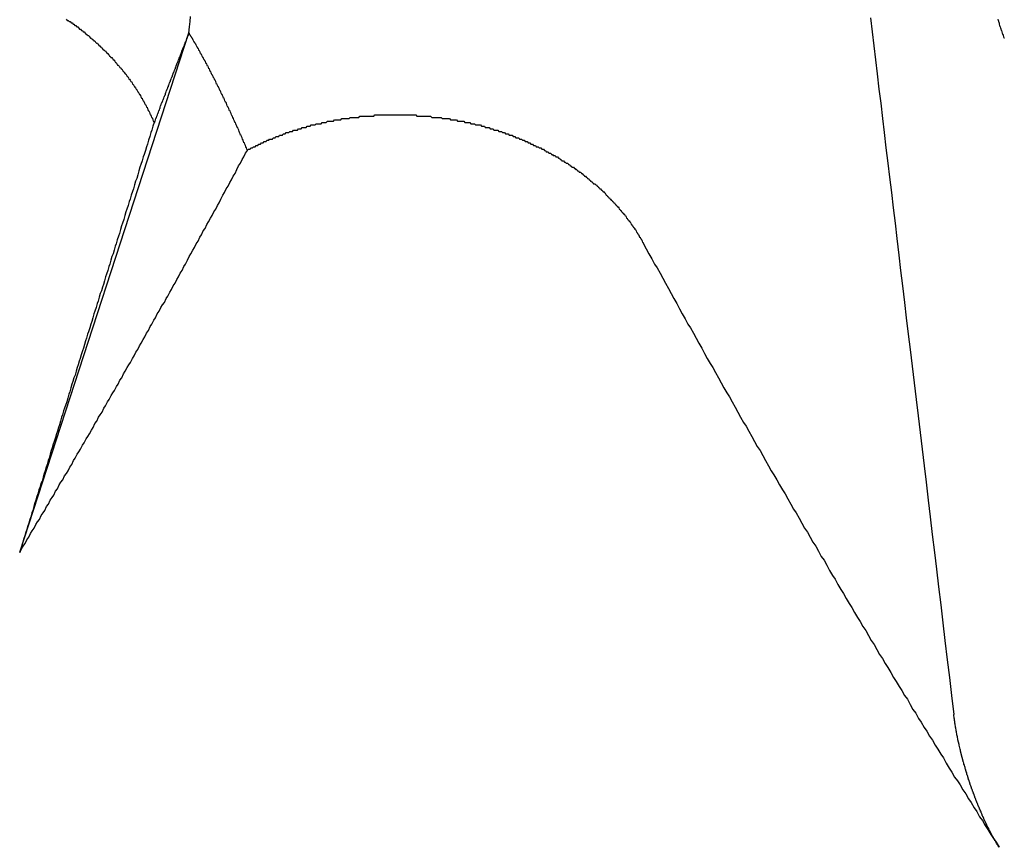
# Model space of a CAD drawing. Extents: x 1107 to 4046, y 937 to 3355.
# Tile 454 of 656: x 2183.041 to 2183.813, y 2650.705 to 2651.354. Entities that reach past the tile are written whole.
import ezdxf

# ---------------------------------------------------------------- set-up
doc = ezdxf.new("R2010")
doc.units = 0
doc.layers.add('KF_VIDA_L___C_REAR', color=7, linetype='CONTINUOUS')

# ---------------------------------------------------------------- blocks, each defined once
blk = doc.blocks.new('KF_VIDA_L___C_REAR')
at = {"layer": 'KF_VIDA_L___C_REAR'}
blk.add_line((-3.937918, 961.723397), (-3.805284, 962.130094), dxfattribs=at)
for points in [[(-3.80528, 962.13, 0), (-3.80485, 962.135, 0), (-3.80442, 962.139, 0), (-3.80399, 962.143, 0)], [(-3.27139, 962.142, 0), (-3.27006, 962.131, 0), (-3.26872, 962.12, 0), (-3.26738, 962.109, 0), (-3.26602, 962.098, 0), (-3.26466, 962.086, 0), (-3.26329, 962.075, 0), (-3.26191, 962.063, 0), (-3.26053, 962.052, 0), (-3.25913, 962.04, 0), (-3.25773, 962.028, 0), (-3.25631, 962.017, 0), (-3.25489, 962.005, 0), (-3.25346, 961.993, 0), (-3.25202, 961.981, 0), (-3.25057, 961.969, 0), (-3.24912, 961.956, 0), (-3.24765, 961.944, 0), (-3.24618, 961.932, 0), (-3.24469, 961.919, 0), (-3.2432, 961.907, 0), (-3.24169, 961.894, 0), (-3.24018, 961.882, 0), (-3.23866, 961.869, 0), (-3.23713, 961.856, 0), (-3.23558, 961.843, 0), (-3.23403, 961.83, 0), (-3.23247, 961.817, 0), (-3.2309, 961.804, 0), (-3.22931, 961.791, 0), (-3.22772, 961.778, 0), (-3.22612, 961.764, 0), (-3.2245, 961.751, 0), (-3.22288, 961.737, 0), (-3.22124, 961.723, 0), (-3.2196, 961.71, 0), (-3.21794, 961.696, 0), (-3.21627, 961.682, 0), (-3.21459, 961.668, 0), (-3.2129, 961.654, 0), (-3.2112, 961.639, 0), (-3.20948, 961.625, 0), (-3.20776, 961.611, 0), (-3.20602, 961.596, 0)], [(-3.16621, 962.126, 0), (-3.1665, 962.126, 0), (-3.16678, 962.127, 0), (-3.16706, 962.128, 0), (-3.16733, 962.129, 0), (-3.1676, 962.129, 0), (-3.16787, 962.13, 0), (-3.16813, 962.131, 0), (-3.16838, 962.132, 0), (-3.16864, 962.132, 0), (-3.16889, 962.133, 0), (-3.16913, 962.134, 0), (-3.16937, 962.135, 0), (-3.16961, 962.135, 0), (-3.16984, 962.136, 0), (-3.17007, 962.137, 0), (-3.1703, 962.138, 0), (-3.17052, 962.138, 0), (-3.17073, 962.139, 0), (-3.17094, 962.14, 0), (-3.17115, 962.141, 0)], [(-3.90149, 962.141, 0), (-3.90072, 962.14, 0), (-3.89995, 962.14, 0), (-3.89918, 962.139, 0), (-3.89842, 962.139, 0), (-3.89766, 962.138, 0), (-3.89691, 962.138, 0), (-3.89615, 962.137, 0), (-3.8954, 962.137, 0), (-3.89466, 962.136, 0), (-3.89391, 962.136, 0), (-3.89317, 962.135, 0), (-3.89244, 962.135, 0), (-3.8917, 962.134, 0), (-3.89097, 962.133, 0), (-3.89025, 962.133, 0), (-3.88952, 962.132, 0), (-3.8888, 962.132, 0), (-3.88808, 962.131, 0), (-3.88737, 962.131, 0), (-3.88666, 962.13, 0), (-3.88595, 962.129, 0), (-3.88525, 962.129, 0), (-3.88455, 962.128, 0), (-3.88385, 962.128, 0), (-3.88316, 962.127, 0), (-3.88247, 962.126, 0), (-3.88178, 962.126, 0), (-3.8811, 962.125, 0), (-3.88042, 962.125, 0), (-3.87974, 962.124, 0), (-3.87907, 962.124, 0), (-3.8784, 962.123, 0), (-3.87774, 962.122, 0), (-3.87707, 962.122, 0), (-3.87642, 962.121, 0), (-3.87576, 962.12, 0), (-3.87511, 962.12, 0), (-3.87446, 962.119, 0), (-3.87382, 962.119, 0), (-3.87318, 962.118, 0), (-3.87254, 962.117, 0), (-3.87191, 962.117, 0), (-3.87128, 962.116, 0), (-3.87066, 962.116, 0), (-3.87004, 962.115, 0), (-3.86942, 962.114, 0), (-3.86881, 962.114, 0), (-3.8682, 962.113, 0), (-3.86759, 962.112, 0), (-3.86699, 962.112, 0), (-3.8664, 962.111, 0), (-3.8658, 962.111, 0), (-3.86521, 962.11, 0), (-3.86463, 962.109, 0), (-3.86405, 962.109, 0), (-3.86347, 962.108, 0), (-3.86289, 962.107, 0), (-3.86232, 962.107, 0), (-3.86176, 962.106, 0), (-3.8612, 962.105, 0), (-3.86064, 962.105, 0), (-3.86009, 962.104, 0), (-3.85954, 962.103, 0), (-3.85899, 962.103, 0), (-3.85845, 962.102, 0), (-3.85792, 962.102, 0), (-3.85738, 962.101, 0), (-3.85686, 962.1, 0), (-3.85633, 962.1, 0), (-3.85581, 962.099, 0), (-3.8553, 962.098, 0), (-3.85479, 962.098, 0), (-3.85428, 962.097, 0), (-3.85378, 962.096, 0), (-3.85328, 962.096, 0), (-3.85279, 962.095, 0), (-3.8523, 962.094, 0), (-3.85181, 962.094, 0), (-3.85133, 962.093, 0), (-3.85086, 962.092, 0), (-3.85039, 962.092, 0), (-3.84992, 962.091, 0), (-3.84946, 962.09, 0), (-3.84899, 962.09, 0), (-3.84854, 962.089, 0), (-3.84808, 962.088, 0), (-3.84763, 962.088, 0), (-3.84718, 962.087, 0), (-3.84674, 962.086, 0), (-3.84629, 962.086, 0), (-3.84585, 962.085, 0), (-3.84542, 962.084, 0), (-3.84499, 962.084, 0), (-3.84456, 962.083, 0), (-3.84413, 962.082, 0), (-3.8437, 962.082, 0), (-3.84328, 962.081, 0), (-3.84287, 962.08, 0), (-3.84245, 962.079, 0), (-3.84204, 962.079, 0), (-3.84164, 962.078, 0), (-3.84123, 962.077, 0), (-3.84083, 962.077, 0), (-3.84044, 962.076, 0), (-3.84004, 962.075, 0), (-3.83965, 962.074, 0), (-3.83927, 962.074, 0), (-3.83888, 962.073, 0), (-3.8385, 962.072, 0), (-3.83813, 962.072, 0), (-3.83776, 962.071, 0), (-3.83739, 962.07, 0), (-3.83702, 962.069, 0), (-3.83666, 962.069, 0), (-3.83631, 962.068, 0), (-3.83595, 962.067, 0), (-3.8356, 962.066, 0), (-3.83526, 962.066, 0), (-3.83492, 962.065, 0), (-3.83458, 962.064, 0), (-3.83424, 962.064, 0), (-3.83391, 962.063, 0), (-3.83359, 962.062, 0), (-3.83327, 962.061, 0), (-3.83295, 962.061, 0), (-3.83264, 962.06, 0)], [(-3.80528, 962.13, 0), (-3.80544, 962.13, 0), (-3.8056, 962.129, 0), (-3.80576, 962.129, 0), (-3.80593, 962.128, 0), (-3.80609, 962.128, 0), (-3.80625, 962.128, 0), (-3.80642, 962.127, 0), (-3.80658, 962.127, 0), (-3.80675, 962.126, 0), (-3.80692, 962.126, 0), (-3.80709, 962.126, 0), (-3.80725, 962.125, 0), (-3.80742, 962.125, 0), (-3.8076, 962.124, 0), (-3.80777, 962.124, 0), (-3.80794, 962.123, 0), (-3.80811, 962.123, 0), (-3.80829, 962.123, 0), (-3.80846, 962.122, 0), (-3.80864, 962.122, 0), (-3.80882, 962.121, 0), (-3.809, 962.121, 0), (-3.80917, 962.12, 0), (-3.80935, 962.12, 0), (-3.80953, 962.119, 0), (-3.80972, 962.119, 0), (-3.8099, 962.118, 0), (-3.81008, 962.118, 0), (-3.81027, 962.118, 0), (-3.81045, 962.117, 0), (-3.81064, 962.117, 0), (-3.81082, 962.116, 0), (-3.81101, 962.116, 0), (-3.8112, 962.115, 0), (-3.81139, 962.115, 0), (-3.81158, 962.114, 0), (-3.81177, 962.114, 0), (-3.81196, 962.113, 0), (-3.81216, 962.113, 0), (-3.81235, 962.112, 0), (-3.81255, 962.112, 0), (-3.81274, 962.111, 0), (-3.81294, 962.111, 0), (-3.81313, 962.11, 0), (-3.81333, 962.11, 0), (-3.81353, 962.109, 0), (-3.81373, 962.109, 0), (-3.81393, 962.108, 0), (-3.81413, 962.108, 0), (-3.81434, 962.107, 0), (-3.81454, 962.107, 0), (-3.81474, 962.106, 0), (-3.81495, 962.106, 0), (-3.81515, 962.105, 0), (-3.81536, 962.105, 0), (-3.81557, 962.104, 0), (-3.81578, 962.103, 0), (-3.81599, 962.103, 0), (-3.8162, 962.102, 0), (-3.81641, 962.102, 0), (-3.81662, 962.101, 0), (-3.81683, 962.101, 0), (-3.81704, 962.1, 0), (-3.81726, 962.1, 0), (-3.81747, 962.099, 0), (-3.81769, 962.099, 0), (-3.81791, 962.098, 0), (-3.81812, 962.097, 0), (-3.81834, 962.097, 0), (-3.81856, 962.096, 0), (-3.81878, 962.096, 0), (-3.819, 962.095, 0), (-3.81922, 962.095, 0), (-3.81945, 962.094, 0), (-3.81967, 962.093, 0), (-3.81989, 962.093, 0), (-3.82012, 962.092, 0), (-3.82034, 962.092, 0), (-3.82057, 962.091, 0), (-3.8208, 962.091, 0), (-3.82103, 962.09, 0), (-3.82125, 962.089, 0), (-3.82148, 962.089, 0), (-3.82171, 962.088, 0), (-3.82195, 962.088, 0), (-3.82218, 962.087, 0), (-3.82241, 962.086, 0), (-3.82264, 962.086, 0), (-3.82288, 962.085, 0), (-3.82311, 962.085, 0), (-3.82335, 962.084, 0), (-3.82359, 962.083, 0), (-3.82383, 962.083, 0), (-3.82406, 962.082, 0), (-3.8243, 962.081, 0), (-3.82454, 962.081, 0), (-3.82478, 962.08, 0), (-3.82503, 962.08, 0), (-3.82527, 962.079, 0), (-3.82551, 962.078, 0), (-3.82576, 962.078, 0), (-3.826, 962.077, 0), (-3.82625, 962.076, 0), (-3.82649, 962.076, 0), (-3.82674, 962.075, 0), (-3.82699, 962.075, 0), (-3.82724, 962.074, 0), (-3.82749, 962.073, 0), (-3.82774, 962.073, 0), (-3.82799, 962.072, 0), (-3.82824, 962.071, 0), (-3.82849, 962.071, 0), (-3.82875, 962.07, 0), (-3.829, 962.069, 0), (-3.82925, 962.069, 0), (-3.82951, 962.068, 0), (-3.82977, 962.067, 0), (-3.83002, 962.067, 0), (-3.83028, 962.066, 0), (-3.83054, 962.065, 0), (-3.8308, 962.065, 0), (-3.83106, 962.064, 0), (-3.83132, 962.063, 0), (-3.83158, 962.063, 0), (-3.83184, 962.062, 0), (-3.83211, 962.061, 0), (-3.83237, 962.06, 0), (-3.83264, 962.06, 0)], [(-3.75951, 962.038, 0), (-3.75989, 962.039, 0), (-3.76027, 962.04, 0), (-3.76065, 962.041, 0), (-3.76103, 962.042, 0), (-3.76141, 962.043, 0), (-3.76179, 962.044, 0), (-3.76217, 962.044, 0), (-3.76255, 962.045, 0), (-3.76293, 962.046, 0), (-3.7633, 962.047, 0), (-3.76368, 962.048, 0), (-3.76406, 962.049, 0), (-3.76444, 962.05, 0), (-3.76481, 962.05, 0), (-3.76519, 962.051, 0), (-3.76557, 962.052, 0), (-3.76594, 962.053, 0), (-3.76632, 962.054, 0), (-3.76669, 962.055, 0), (-3.76707, 962.056, 0), (-3.76744, 962.056, 0), (-3.76782, 962.057, 0), (-3.76819, 962.058, 0), (-3.76857, 962.059, 0), (-3.76894, 962.06, 0), (-3.76931, 962.06, 0), (-3.76969, 962.061, 0), (-3.77006, 962.062, 0), (-3.77043, 962.063, 0), (-3.7708, 962.064, 0), (-3.77117, 962.065, 0), (-3.77154, 962.065, 0), (-3.77192, 962.066, 0), (-3.77229, 962.067, 0), (-3.77266, 962.068, 0), (-3.77303, 962.069, 0), (-3.7734, 962.069, 0), (-3.77377, 962.07, 0), (-3.77413, 962.071, 0), (-3.7745, 962.072, 0), (-3.77487, 962.072, 0), (-3.77524, 962.073, 0), (-3.77561, 962.074, 0), (-3.77597, 962.075, 0), (-3.77634, 962.076, 0), (-3.77671, 962.076, 0), (-3.77707, 962.077, 0), (-3.77744, 962.078, 0), (-3.7778, 962.079, 0), (-3.77817, 962.079, 0), (-3.77853, 962.08, 0), (-3.7789, 962.081, 0), (-3.77926, 962.082, 0), (-3.77962, 962.082, 0), (-3.77998, 962.083, 0), (-3.78035, 962.084, 0), (-3.78071, 962.085, 0), (-3.78107, 962.085, 0), (-3.78143, 962.086, 0), (-3.78179, 962.087, 0), (-3.78215, 962.088, 0), (-3.78251, 962.088, 0), (-3.78287, 962.089, 0), (-3.78323, 962.09, 0), (-3.78359, 962.09, 0), (-3.78395, 962.091, 0), (-3.78431, 962.092, 0), (-3.78467, 962.093, 0), (-3.78502, 962.093, 0), (-3.78538, 962.094, 0), (-3.78574, 962.095, 0), (-3.78609, 962.095, 0), (-3.78645, 962.096, 0), (-3.7868, 962.097, 0), (-3.78716, 962.097, 0), (-3.78751, 962.098, 0), (-3.78787, 962.099, 0), (-3.78822, 962.1, 0), (-3.78857, 962.1, 0), (-3.78892, 962.101, 0), (-3.78928, 962.102, 0), (-3.78963, 962.102, 0), (-3.78998, 962.103, 0), (-3.79033, 962.104, 0), (-3.79068, 962.104, 0), (-3.79103, 962.105, 0), (-3.79138, 962.106, 0), (-3.79173, 962.106, 0), (-3.79208, 962.107, 0), (-3.79242, 962.108, 0), (-3.79277, 962.108, 0), (-3.79312, 962.109, 0), (-3.79347, 962.109, 0), (-3.79381, 962.11, 0), (-3.79416, 962.111, 0), (-3.7945, 962.111, 0), (-3.79485, 962.112, 0), (-3.79519, 962.113, 0), (-3.79554, 962.113, 0), (-3.79588, 962.114, 0), (-3.79622, 962.114, 0), (-3.79656, 962.115, 0), (-3.79691, 962.116, 0), (-3.79725, 962.116, 0), (-3.79759, 962.117, 0), (-3.79793, 962.118, 0), (-3.79827, 962.118, 0), (-3.79861, 962.119, 0), (-3.79895, 962.119, 0), (-3.79928, 962.12, 0), (-3.79962, 962.121, 0), (-3.79996, 962.121, 0), (-3.8003, 962.122, 0), (-3.80063, 962.122, 0), (-3.80097, 962.123, 0), (-3.8013, 962.123, 0), (-3.80164, 962.124, 0), (-3.80197, 962.125, 0), (-3.8023, 962.125, 0), (-3.80264, 962.126, 0), (-3.80297, 962.126, 0), (-3.8033, 962.127, 0), (-3.80363, 962.127, 0), (-3.80397, 962.128, 0), (-3.8043, 962.128, 0), (-3.80463, 962.129, 0), (-3.80495, 962.13, 0), (-3.80528, 962.13, 0)], [(-3.75951, 962.038, 0), (-3.75883, 962.039, 0), (-3.75814, 962.039, 0), (-3.75746, 962.039, 0), (-3.75677, 962.04, 0), (-3.75608, 962.04, 0), (-3.75539, 962.04, 0), (-3.7547, 962.041, 0), (-3.754, 962.041, 0), (-3.75331, 962.041, 0), (-3.75262, 962.042, 0), (-3.75192, 962.042, 0), (-3.75122, 962.042, 0), (-3.75053, 962.043, 0), (-3.74983, 962.043, 0), (-3.74913, 962.043, 0), (-3.74843, 962.044, 0), (-3.74772, 962.044, 0), (-3.74702, 962.044, 0), (-3.74632, 962.045, 0), (-3.74561, 962.045, 0), (-3.74491, 962.045, 0), (-3.7442, 962.046, 0), (-3.7435, 962.046, 0), (-3.74279, 962.046, 0), (-3.74208, 962.047, 0), (-3.74137, 962.047, 0), (-3.74066, 962.047, 0), (-3.73995, 962.047, 0), (-3.73924, 962.048, 0), (-3.73853, 962.048, 0), (-3.73782, 962.048, 0), (-3.73711, 962.049, 0), (-3.7364, 962.049, 0), (-3.73568, 962.049, 0), (-3.73497, 962.049, 0), (-3.73425, 962.05, 0), (-3.73354, 962.05, 0), (-3.73282, 962.05, 0), (-3.7321, 962.05, 0), (-3.73138, 962.051, 0), (-3.73066, 962.051, 0), (-3.72993, 962.051, 0), (-3.72921, 962.052, 0), (-3.72847, 962.052, 0), (-3.72774, 962.052, 0), (-3.72701, 962.052, 0), (-3.72627, 962.053, 0), (-3.72553, 962.053, 0), (-3.72479, 962.053, 0), (-3.72405, 962.053, 0), (-3.7233, 962.054, 0), (-3.72255, 962.054, 0), (-3.7218, 962.054, 0), (-3.72105, 962.054, 0), (-3.7203, 962.054, 0), (-3.71954, 962.055, 0), (-3.71878, 962.055, 0), (-3.71802, 962.055, 0), (-3.71726, 962.055, 0), (-3.7165, 962.056, 0), (-3.71573, 962.056, 0), (-3.71497, 962.056, 0), (-3.7142, 962.056, 0), (-3.71342, 962.056, 0), (-3.71265, 962.057, 0), (-3.71188, 962.057, 0), (-3.7111, 962.057, 0), (-3.71032, 962.057, 0), (-3.70954, 962.058, 0), (-3.70876, 962.058, 0), (-3.70798, 962.058, 0), (-3.70719, 962.058, 0), (-3.70641, 962.058, 0), (-3.70562, 962.059, 0), (-3.70483, 962.059, 0), (-3.70404, 962.059, 0), (-3.70325, 962.059, 0), (-3.70245, 962.059, 0), (-3.70166, 962.059, 0), (-3.70086, 962.06, 0), (-3.70006, 962.06, 0), (-3.69926, 962.06, 0), (-3.69846, 962.06, 0), (-3.69766, 962.06, 0), (-3.69686, 962.061, 0), (-3.69605, 962.061, 0), (-3.69524, 962.061, 0), (-3.69444, 962.061, 0), (-3.69363, 962.061, 0), (-3.69282, 962.061, 0), (-3.69201, 962.061, 0), (-3.69119, 962.062, 0), (-3.69038, 962.062, 0), (-3.68956, 962.062, 0), (-3.68875, 962.062, 0), (-3.68793, 962.062, 0), (-3.68711, 962.062, 0), (-3.68629, 962.062, 0), (-3.68547, 962.063, 0), (-3.68465, 962.063, 0), (-3.68383, 962.063, 0), (-3.683, 962.063, 0), (-3.68218, 962.063, 0), (-3.68135, 962.063, 0), (-3.68053, 962.063, 0), (-3.6797, 962.063, 0), (-3.67887, 962.064, 0), (-3.67804, 962.064, 0), (-3.67721, 962.064, 0), (-3.67638, 962.064, 0), (-3.67555, 962.064, 0), (-3.67472, 962.064, 0), (-3.67389, 962.064, 0), (-3.67305, 962.064, 0), (-3.67222, 962.064, 0), (-3.67139, 962.065, 0), (-3.67055, 962.065, 0), (-3.66971, 962.065, 0), (-3.66888, 962.065, 0), (-3.66804, 962.065, 0), (-3.6672, 962.065, 0), (-3.66636, 962.065, 0), (-3.66552, 962.065, 0), (-3.66469, 962.065, 0), (-3.66385, 962.065, 0), (-3.66301, 962.065, 0), (-3.66216, 962.065, 0), (-3.66132, 962.065, 0), (-3.66048, 962.065, 0), (-3.65964, 962.066, 0), (-3.6588, 962.066, 0), (-3.65795, 962.066, 0), (-3.65711, 962.066, 0), (-3.65627, 962.066, 0), (-3.65543, 962.066, 0), (-3.65458, 962.066, 0), (-3.65374, 962.066, 0), (-3.65289, 962.066, 0), (-3.65205, 962.066, 0), (-3.65121, 962.066, 0), (-3.65036, 962.066, 0), (-3.64952, 962.066, 0), (-3.64867, 962.066, 0), (-3.64783, 962.066, 0), (-3.64698, 962.066, 0), (-3.64614, 962.066, 0), (-3.64529, 962.066, 0), (-3.64445, 962.066, 0), (-3.64361, 962.066, 0), (-3.64276, 962.066, 0), (-3.64192, 962.066, 0), (-3.64107, 962.066, 0), (-3.64023, 962.066, 0), (-3.63938, 962.066, 0), (-3.63854, 962.066, 0), (-3.6377, 962.066, 0), (-3.63686, 962.066, 0), (-3.63601, 962.066, 0), (-3.63517, 962.066, 0), (-3.63433, 962.066, 0), (-3.63349, 962.066, 0), (-3.63264, 962.066, 0), (-3.6318, 962.066, 0), (-3.63096, 962.066, 0), (-3.63012, 962.066, 0), (-3.62928, 962.066, 0), (-3.62844, 962.066, 0), (-3.62761, 962.066, 0), (-3.62677, 962.065, 0), (-3.62593, 962.065, 0), (-3.62509, 962.065, 0), (-3.62426, 962.065, 0), (-3.62342, 962.065, 0), (-3.62259, 962.065, 0), (-3.62175, 962.065, 0), (-3.62092, 962.065, 0), (-3.62009, 962.065, 0), (-3.61925, 962.065, 0), (-3.61842, 962.065, 0), (-3.61759, 962.065, 0), (-3.61676, 962.065, 0), (-3.61593, 962.065, 0), (-3.61511, 962.064, 0), (-3.61428, 962.064, 0), (-3.61345, 962.064, 0), (-3.61263, 962.064, 0), (-3.6118, 962.064, 0), (-3.61098, 962.064, 0), (-3.61016, 962.064, 0), (-3.60934, 962.064, 0), (-3.60852, 962.064, 0), (-3.6077, 962.064, 0), (-3.60688, 962.063, 0), (-3.60606, 962.063, 0), (-3.60525, 962.063, 0), (-3.60443, 962.063, 0), (-3.60362, 962.063, 0), (-3.60281, 962.063, 0), (-3.602, 962.063, 0), (-3.60119, 962.063, 0), (-3.60038, 962.062, 0), (-3.59957, 962.062, 0), (-3.59877, 962.062, 0), (-3.59796, 962.062, 0), (-3.59716, 962.062, 0), (-3.59636, 962.062, 0), (-3.59556, 962.062, 0), (-3.59476, 962.061, 0), (-3.59396, 962.061, 0), (-3.59317, 962.061, 0), (-3.59237, 962.061, 0), (-3.59158, 962.061, 0), (-3.59079, 962.061, 0), (-3.59, 962.061, 0), (-3.58921, 962.06, 0), (-3.58843, 962.06, 0), (-3.58764, 962.06, 0), (-3.58686, 962.06, 0), (-3.58608, 962.06, 0), (-3.5853, 962.06, 0), (-3.58452, 962.059, 0), (-3.58374, 962.059, 0), (-3.58297, 962.059, 0), (-3.5822, 962.059, 0), (-3.58143, 962.059, 0), (-3.58066, 962.058, 0), (-3.57989, 962.058, 0), (-3.57913, 962.058, 0), (-3.57837, 962.058, 0), (-3.57761, 962.058, 0), (-3.57685, 962.058, 0), (-3.57609, 962.057, 0), (-3.57534, 962.057, 0), (-3.57458, 962.057, 0), (-3.57383, 962.057, 0), (-3.57307, 962.056, 0), (-3.57232, 962.056, 0), (-3.57157, 962.056, 0), (-3.57081, 962.056, 0), (-3.57006, 962.056, 0), (-3.56931, 962.055, 0), (-3.56855, 962.055, 0), (-3.5678, 962.055, 0), (-3.56705, 962.055, 0), (-3.5663, 962.054, 0), (-3.56554, 962.054, 0), (-3.56479, 962.054, 0), (-3.56404, 962.054, 0), (-3.56329, 962.054, 0), (-3.56254, 962.053, 0), (-3.56179, 962.053, 0), (-3.56104, 962.053, 0), (-3.56029, 962.053, 0), (-3.55954, 962.052, 0), (-3.55879, 962.052, 0), (-3.55805, 962.052, 0), (-3.5573, 962.051, 0), (-3.55655, 962.051, 0), (-3.55581, 962.051, 0), (-3.55506, 962.051, 0), (-3.55432, 962.05, 0), (-3.55357, 962.05, 0), (-3.55283, 962.05, 0), (-3.55209, 962.05, 0), (-3.55135, 962.049, 0), (-3.55061, 962.049, 0), (-3.54987, 962.049, 0), (-3.54913, 962.048, 0), (-3.54839, 962.048, 0), (-3.54765, 962.048, 0), (-3.54691, 962.048, 0), (-3.54618, 962.047, 0), (-3.54544, 962.047, 0), (-3.54471, 962.047, 0), (-3.54398, 962.046, 0), (-3.54324, 962.046, 0), (-3.54251, 962.046, 0), (-3.54178, 962.045, 0), (-3.54105, 962.045, 0), (-3.54033, 962.045, 0), (-3.5396, 962.044, 0), (-3.53887, 962.044, 0), (-3.53815, 962.044, 0), (-3.53743, 962.043, 0), (-3.53671, 962.043, 0), (-3.53598, 962.043, 0), (-3.53527, 962.042, 0), (-3.53455, 962.042, 0), (-3.53383, 962.042, 0), (-3.53312, 962.041, 0), (-3.5324, 962.041, 0), (-3.53169, 962.041, 0), (-3.53098, 962.04, 0), (-3.53027, 962.04, 0), (-3.52956, 962.04, 0), (-3.52885, 962.039, 0), (-3.52815, 962.039, 0), (-3.52744, 962.039, 0), (-3.52674, 962.038, 0), (-3.52604, 962.038, 0), (-3.52534, 962.037, 0), (-3.52464, 962.037, 0), (-3.52395, 962.037, 0), (-3.52325, 962.036, 0), (-3.52256, 962.036, 0), (-3.52187, 962.036, 0), (-3.52118, 962.035, 0), (-3.52049, 962.035, 0), (-3.51981, 962.034, 0), (-3.51912, 962.034, 0), (-3.51844, 962.034, 0), (-3.51776, 962.033, 0), (-3.51708, 962.033, 0), (-3.51641, 962.033, 0), (-3.51573, 962.032, 0), (-3.51506, 962.032, 0), (-3.51439, 962.031, 0), (-3.51372, 962.031, 0), (-3.51306, 962.03, 0), (-3.51239, 962.03, 0), (-3.51173, 962.03, 0), (-3.51107, 962.029, 0), (-3.51041, 962.029, 0), (-3.50976, 962.028, 0), (-3.5091, 962.028, 0), (-3.50845, 962.028, 0), (-3.5078, 962.027, 0), (-3.50715, 962.027, 0), (-3.50651, 962.026, 0), (-3.50587, 962.026, 0), (-3.50523, 962.025, 0), (-3.50459, 962.025, 0), (-3.50395, 962.025, 0), (-3.50332, 962.024, 0), (-3.50269, 962.024, 0), (-3.50206, 962.023, 0), (-3.50143, 962.023, 0), (-3.50081, 962.022, 0), (-3.50019, 962.022, 0), (-3.49957, 962.021, 0), (-3.49895, 962.021, 0), (-3.49834, 962.021, 0), (-3.49773, 962.02, 0), (-3.49712, 962.02, 0), (-3.49651, 962.019, 0), (-3.49591, 962.019, 0), (-3.49531, 962.018, 0), (-3.49471, 962.018, 0), (-3.49411, 962.017, 0), (-3.49352, 962.017, 0), (-3.49292, 962.016, 0), (-3.49233, 962.016, 0), (-3.49175, 962.015, 0), (-3.49116, 962.015, 0), (-3.49058, 962.014, 0), (-3.49, 962.014, 0), (-3.48943, 962.013, 0), (-3.48885, 962.013, 0), (-3.48828, 962.012, 0), (-3.48771, 962.012, 0), (-3.48715, 962.012, 0), (-3.48658, 962.011, 0), (-3.48602, 962.011, 0), (-3.48546, 962.01, 0), (-3.48491, 962.01, 0), (-3.48436, 962.009, 0), (-3.48381, 962.009, 0), (-3.48326, 962.008, 0), (-3.48271, 962.008, 0), (-3.48217, 962.007, 0), (-3.48163, 962.007, 0), (-3.4811, 962.006, 0), (-3.48056, 962.006, 0), (-3.48003, 962.005, 0), (-3.4795, 962.005, 0), (-3.47898, 962.004, 0), (-3.47845, 962.003, 0), (-3.47793, 962.003, 0), (-3.47742, 962.002, 0), (-3.4769, 962.002, 0), (-3.47639, 962.001, 0), (-3.47588, 962.001, 0), (-3.47538, 962, 0), (-3.47487, 962, 0), (-3.47437, 961.999, 0), (-3.47387, 961.999, 0), (-3.47338, 961.998, 0), (-3.47289, 961.998, 0), (-3.4724, 961.997, 0), (-3.47191, 961.997, 0), (-3.47143, 961.996, 0), (-3.47095, 961.996, 0), (-3.47047, 961.995, 0), (-3.47, 961.995, 0), (-3.46953, 961.994, 0), (-3.46906, 961.994, 0), (-3.46859, 961.993, 0), (-3.46813, 961.992, 0), (-3.46767, 961.992, 0), (-3.46722, 961.991, 0), (-3.46676, 961.991, 0), (-3.46631, 961.99, 0), (-3.46586, 961.99, 0), (-3.46542, 961.989, 0), (-3.46498, 961.989, 0), (-3.46454, 961.988, 0), (-3.46411, 961.988, 0), (-3.46367, 961.987, 0), (-3.46324, 961.987, 0), (-3.46282, 961.986, 0), (-3.4624, 961.985, 0), (-3.46198, 961.985, 0), (-3.46156, 961.984, 0), (-3.46115, 961.984, 0), (-3.46074, 961.983, 0), (-3.46033, 961.983, 0), (-3.45993, 961.982, 0), (-3.45952, 961.982, 0), (-3.45913, 961.981, 0), (-3.45873, 961.98, 0), (-3.45834, 961.98, 0), (-3.45795, 961.979, 0), (-3.45757, 961.979, 0), (-3.45719, 961.978, 0), (-3.45681, 961.978, 0), (-3.45643, 961.977, 0), (-3.45606, 961.977, 0), (-3.45569, 961.976, 0), (-3.45533, 961.976, 0), (-3.45497, 961.975, 0), (-3.45461, 961.974, 0), (-3.45425, 961.974, 0), (-3.4539, 961.973, 0), (-3.45354, 961.973, 0), (-3.45319, 961.972, 0), (-3.45285, 961.972, 0), (-3.4525, 961.971, 0), (-3.45216, 961.97, 0), (-3.45182, 961.97, 0), (-3.45148, 961.969, 0), (-3.45114, 961.969, 0), (-3.45081, 961.968, 0), (-3.45048, 961.968, 0), (-3.45015, 961.967, 0), (-3.44982, 961.966, 0), (-3.4495, 961.966, 0), (-3.44918, 961.965, 0)], [(-3.83264, 962.06, 0), (-3.83349, 962.057, 0), (-3.83435, 962.054, 0), (-3.8352, 962.052, 0), (-3.83605, 962.049, 0), (-3.83691, 962.046, 0), (-3.83776, 962.043, 0), (-3.83861, 962.041, 0), (-3.83946, 962.038, 0), (-3.84032, 962.035, 0), (-3.84117, 962.033, 0), (-3.84202, 962.03, 0), (-3.84287, 962.027, 0), (-3.84372, 962.025, 0), (-3.84457, 962.022, 0), (-3.84541, 962.019, 0), (-3.84626, 962.016, 0), (-3.84711, 962.014, 0), (-3.84796, 962.011, 0), (-3.8488, 962.008, 0), (-3.84965, 962.006, 0), (-3.85049, 962.003, 0), (-3.85134, 962, 0), (-3.85218, 961.998, 0), (-3.85303, 961.995, 0), (-3.85387, 961.992, 0), (-3.85471, 961.99, 0), (-3.85555, 961.987, 0), (-3.8564, 961.984, 0), (-3.85724, 961.981, 0), (-3.85808, 961.979, 0), (-3.85892, 961.976, 0), (-3.85976, 961.973, 0), (-3.8606, 961.971, 0), (-3.86144, 961.968, 0), (-3.86227, 961.965, 0), (-3.86311, 961.963, 0), (-3.86395, 961.96, 0), (-3.86479, 961.957, 0), (-3.86562, 961.955, 0), (-3.86646, 961.952, 0), (-3.86729, 961.949, 0), (-3.86813, 961.947, 0), (-3.86896, 961.944, 0), (-3.86979, 961.941, 0), (-3.87063, 961.939, 0), (-3.87146, 961.936, 0), (-3.87229, 961.933, 0), (-3.87312, 961.931, 0), (-3.87395, 961.928, 0), (-3.87478, 961.926, 0), (-3.87561, 961.923, 0), (-3.87644, 961.92, 0), (-3.87727, 961.918, 0), (-3.8781, 961.915, 0), (-3.87893, 961.912, 0), (-3.87976, 961.91, 0), (-3.88058, 961.907, 0), (-3.88141, 961.904, 0), (-3.88223, 961.902, 0), (-3.88306, 961.899, 0), (-3.88388, 961.896, 0), (-3.88471, 961.894, 0), (-3.88553, 961.891, 0), (-3.88635, 961.889, 0), (-3.88718, 961.886, 0), (-3.888, 961.883, 0), (-3.88882, 961.881, 0), (-3.88964, 961.878, 0), (-3.89046, 961.875, 0), (-3.89128, 961.873, 0), (-3.8921, 961.87, 0), (-3.89292, 961.868, 0), (-3.89374, 961.865, 0), (-3.89456, 961.862, 0), (-3.89537, 961.86, 0), (-3.89619, 961.857, 0), (-3.89701, 961.855, 0), (-3.89782, 961.852, 0), (-3.89864, 961.849, 0), (-3.89945, 961.847, 0), (-3.90027, 961.844, 0), (-3.90108, 961.841, 0), (-3.90189, 961.839, 0), (-3.90271, 961.836, 0), (-3.90352, 961.834, 0), (-3.90433, 961.831, 0), (-3.90514, 961.829, 0), (-3.90595, 961.826, 0), (-3.90676, 961.823, 0), (-3.90757, 961.821, 0), (-3.90838, 961.818, 0), (-3.90919, 961.816, 0), (-3.90999, 961.813, 0), (-3.9108, 961.81, 0), (-3.91161, 961.808, 0), (-3.91241, 961.805, 0), (-3.91322, 961.803, 0), (-3.91402, 961.8, 0), (-3.91483, 961.797, 0), (-3.91563, 961.795, 0), (-3.91643, 961.792, 0), (-3.91724, 961.79, 0), (-3.91804, 961.787, 0), (-3.91884, 961.785, 0), (-3.91964, 961.782, 0), (-3.92044, 961.779, 0), (-3.92124, 961.777, 0), (-3.92204, 961.774, 0), (-3.92284, 961.772, 0), (-3.92364, 961.769, 0), (-3.92444, 961.767, 0), (-3.92524, 961.764, 0), (-3.92603, 961.762, 0), (-3.92683, 961.759, 0), (-3.92762, 961.756, 0), (-3.92842, 961.754, 0), (-3.92921, 961.751, 0), (-3.93001, 961.749, 0), (-3.9308, 961.746, 0), (-3.93159, 961.744, 0), (-3.93239, 961.741, 0), (-3.93318, 961.739, 0), (-3.93397, 961.736, 0), (-3.93476, 961.734, 0), (-3.93555, 961.731, 0), (-3.93634, 961.728, 0), (-3.93713, 961.726, 0), (-3.93792, 961.723, 0)], [(-3.93792, 961.723, 0), (-3.93651, 961.726, 0), (-3.9351, 961.728, 0), (-3.93369, 961.73, 0), (-3.93229, 961.733, 0), (-3.93088, 961.735, 0), (-3.92947, 961.738, 0), (-3.92807, 961.74, 0), (-3.92666, 961.742, 0), (-3.92525, 961.745, 0), (-3.92385, 961.747, 0), (-3.92244, 961.749, 0), (-3.92103, 961.752, 0), (-3.91963, 961.754, 0), (-3.91822, 961.756, 0), (-3.91682, 961.759, 0), (-3.91541, 961.761, 0), (-3.91401, 961.764, 0), (-3.9126, 961.766, 0), (-3.9112, 961.768, 0), (-3.90979, 961.771, 0), (-3.90839, 961.773, 0), (-3.90699, 961.776, 0), (-3.90558, 961.778, 0), (-3.90418, 961.78, 0), (-3.90278, 961.783, 0), (-3.90137, 961.785, 0), (-3.89997, 961.787, 0), (-3.89857, 961.79, 0), (-3.89717, 961.792, 0), (-3.89576, 961.795, 0), (-3.89436, 961.797, 0), (-3.89296, 961.8, 0), (-3.89156, 961.802, 0), (-3.89016, 961.804, 0), (-3.88876, 961.807, 0), (-3.88735, 961.809, 0), (-3.88595, 961.812, 0), (-3.88455, 961.814, 0), (-3.88315, 961.816, 0), (-3.88175, 961.819, 0), (-3.88035, 961.821, 0), (-3.87895, 961.824, 0), (-3.87755, 961.826, 0), (-3.87616, 961.829, 0), (-3.87476, 961.831, 0), (-3.87336, 961.833, 0), (-3.87196, 961.836, 0), (-3.87056, 961.838, 0), (-3.86916, 961.841, 0), (-3.86777, 961.843, 0), (-3.86637, 961.846, 0), (-3.86497, 961.848, 0), (-3.86357, 961.85, 0), (-3.86218, 961.853, 0), (-3.86078, 961.855, 0), (-3.85939, 961.858, 0), (-3.85799, 961.86, 0), (-3.85659, 961.863, 0), (-3.8552, 961.865, 0), (-3.8538, 961.868, 0), (-3.85241, 961.87, 0), (-3.85101, 961.872, 0), (-3.84962, 961.875, 0), (-3.84822, 961.877, 0), (-3.84683, 961.88, 0), (-3.84544, 961.882, 0), (-3.84404, 961.885, 0), (-3.84265, 961.887, 0), (-3.84125, 961.89, 0), (-3.83986, 961.892, 0), (-3.83847, 961.895, 0), (-3.83708, 961.897, 0), (-3.83568, 961.9, 0), (-3.83429, 961.902, 0), (-3.8329, 961.905, 0), (-3.83151, 961.907, 0), (-3.83012, 961.91, 0), (-3.82873, 961.912, 0), (-3.82734, 961.915, 0), (-3.82595, 961.917, 0), (-3.82456, 961.919, 0), (-3.82317, 961.922, 0), (-3.82178, 961.924, 0), (-3.82039, 961.927, 0), (-3.819, 961.929, 0), (-3.81761, 961.932, 0), (-3.81622, 961.934, 0), (-3.81483, 961.937, 0), (-3.81344, 961.939, 0), (-3.81206, 961.942, 0), (-3.81067, 961.944, 0), (-3.80928, 961.947, 0), (-3.80789, 961.949, 0), (-3.80651, 961.952, 0), (-3.80512, 961.955, 0), (-3.80373, 961.957, 0), (-3.80235, 961.96, 0), (-3.80096, 961.962, 0), (-3.79958, 961.965, 0), (-3.79819, 961.967, 0), (-3.79681, 961.97, 0), (-3.79542, 961.972, 0), (-3.79404, 961.975, 0), (-3.79265, 961.977, 0), (-3.79127, 961.98, 0), (-3.78988, 961.982, 0), (-3.7885, 961.985, 0), (-3.78712, 961.987, 0), (-3.78573, 961.99, 0), (-3.78435, 961.992, 0), (-3.78297, 961.995, 0), (-3.78159, 961.997, 0), (-3.78021, 962, 0), (-3.77882, 962.003, 0), (-3.77744, 962.005, 0), (-3.77606, 962.008, 0), (-3.77468, 962.01, 0), (-3.7733, 962.013, 0), (-3.77192, 962.015, 0), (-3.77054, 962.018, 0), (-3.76916, 962.02, 0), (-3.76778, 962.023, 0), (-3.7664, 962.026, 0), (-3.76502, 962.028, 0), (-3.76365, 962.031, 0), (-3.76227, 962.033, 0), (-3.76089, 962.036, 0), (-3.75951, 962.038, 0)], [(-3.44918, 961.965, 0), (-3.447, 961.961, 0), (-3.44483, 961.957, 0), (-3.44265, 961.953, 0), (-3.44048, 961.949, 0), (-3.43831, 961.946, 0), (-3.43613, 961.942, 0), (-3.43396, 961.938, 0), (-3.43178, 961.934, 0), (-3.42961, 961.93, 0), (-3.42743, 961.926, 0), (-3.42526, 961.922, 0), (-3.42308, 961.918, 0), (-3.42091, 961.914, 0), (-3.41873, 961.91, 0), (-3.41656, 961.906, 0), (-3.41438, 961.902, 0), (-3.4122, 961.899, 0), (-3.41003, 961.895, 0), (-3.40785, 961.891, 0), (-3.40568, 961.887, 0), (-3.4035, 961.883, 0), (-3.40132, 961.879, 0), (-3.39915, 961.875, 0), (-3.39697, 961.871, 0), (-3.39479, 961.868, 0), (-3.39262, 961.864, 0), (-3.39044, 961.86, 0), (-3.38826, 961.856, 0), (-3.38608, 961.852, 0), (-3.38391, 961.848, 0), (-3.38173, 961.845, 0), (-3.37955, 961.841, 0), (-3.37738, 961.837, 0), (-3.3752, 961.833, 0), (-3.37302, 961.829, 0), (-3.37084, 961.825, 0), (-3.36867, 961.822, 0), (-3.36649, 961.818, 0), (-3.36431, 961.814, 0), (-3.36213, 961.81, 0), (-3.35995, 961.806, 0), (-3.35778, 961.803, 0), (-3.3556, 961.799, 0), (-3.35342, 961.795, 0), (-3.35124, 961.791, 0), (-3.34906, 961.787, 0), (-3.34689, 961.784, 0), (-3.34471, 961.78, 0), (-3.34253, 961.776, 0), (-3.34035, 961.772, 0), (-3.33817, 961.769, 0), (-3.33599, 961.765, 0), (-3.33382, 961.761, 0), (-3.33164, 961.757, 0), (-3.32946, 961.754, 0), (-3.32728, 961.75, 0), (-3.3251, 961.746, 0), (-3.32292, 961.742, 0), (-3.32075, 961.739, 0), (-3.31857, 961.735, 0), (-3.31639, 961.731, 0), (-3.31421, 961.728, 0), (-3.31203, 961.724, 0), (-3.30985, 961.72, 0), (-3.30768, 961.717, 0), (-3.3055, 961.713, 0), (-3.30332, 961.709, 0), (-3.30114, 961.705, 0), (-3.29896, 961.702, 0), (-3.29678, 961.698, 0), (-3.29461, 961.694, 0), (-3.29243, 961.691, 0), (-3.29025, 961.687, 0), (-3.28807, 961.683, 0), (-3.28589, 961.68, 0), (-3.28371, 961.676, 0), (-3.28154, 961.672, 0), (-3.27936, 961.669, 0), (-3.27718, 961.665, 0), (-3.275, 961.662, 0), (-3.27282, 961.658, 0), (-3.27065, 961.654, 0), (-3.26847, 961.651, 0), (-3.26629, 961.647, 0), (-3.26411, 961.643, 0), (-3.26194, 961.64, 0), (-3.25976, 961.636, 0), (-3.25758, 961.633, 0), (-3.2554, 961.629, 0), (-3.25323, 961.625, 0), (-3.25105, 961.622, 0), (-3.24887, 961.618, 0), (-3.2467, 961.615, 0), (-3.24452, 961.611, 0), (-3.24234, 961.608, 0), (-3.24016, 961.604, 0), (-3.23799, 961.6, 0), (-3.23581, 961.597, 0), (-3.23364, 961.593, 0), (-3.23146, 961.59, 0), (-3.22928, 961.586, 0), (-3.22711, 961.583, 0), (-3.22493, 961.579, 0), (-3.22275, 961.576, 0), (-3.22058, 961.572, 0), (-3.2184, 961.569, 0), (-3.21623, 961.565, 0), (-3.21405, 961.562, 0), (-3.21188, 961.558, 0), (-3.2097, 961.554, 0), (-3.20753, 961.551, 0), (-3.20535, 961.547, 0), (-3.20318, 961.544, 0), (-3.201, 961.541, 0), (-3.19883, 961.537, 0), (-3.19665, 961.534, 0), (-3.19448, 961.53, 0), (-3.19231, 961.527, 0), (-3.19013, 961.523, 0), (-3.18796, 961.52, 0), (-3.18578, 961.516, 0), (-3.18361, 961.513, 0), (-3.18144, 961.509, 0), (-3.17926, 961.506, 0), (-3.17709, 961.502, 0), (-3.17492, 961.499, 0), (-3.17275, 961.496, 0), (-3.17057, 961.492, 0)], [(-3.17057, 961.492, 0), (-3.17072, 961.492, 0), (-3.17087, 961.493, 0), (-3.17102, 961.493, 0), (-3.17117, 961.493, 0), (-3.17132, 961.493, 0), (-3.17147, 961.494, 0), (-3.17163, 961.494, 0), (-3.17178, 961.494, 0), (-3.17193, 961.494, 0), (-3.17208, 961.495, 0), (-3.17223, 961.495, 0), (-3.17238, 961.495, 0), (-3.17253, 961.495, 0), (-3.17269, 961.496, 0), (-3.17284, 961.496, 0), (-3.17299, 961.496, 0), (-3.17314, 961.496, 0), (-3.17329, 961.497, 0), (-3.17345, 961.497, 0), (-3.1736, 961.497, 0), (-3.17375, 961.497, 0), (-3.1739, 961.498, 0), (-3.17405, 961.498, 0), (-3.1742, 961.498, 0), (-3.17436, 961.498, 0), (-3.17451, 961.499, 0), (-3.17466, 961.499, 0), (-3.17481, 961.499, 0), (-3.17496, 961.5, 0), (-3.17511, 961.5, 0), (-3.17526, 961.5, 0), (-3.17542, 961.5, 0), (-3.17557, 961.501, 0), (-3.17572, 961.501, 0), (-3.17587, 961.501, 0), (-3.17602, 961.501, 0), (-3.17617, 961.502, 0), (-3.17632, 961.502, 0), (-3.17646, 961.502, 0), (-3.17661, 961.503, 0), (-3.17676, 961.503, 0), (-3.17691, 961.503, 0), (-3.17706, 961.503, 0), (-3.17721, 961.504, 0), (-3.17735, 961.504, 0), (-3.1775, 961.504, 0), (-3.17765, 961.505, 0), (-3.17779, 961.505, 0), (-3.17794, 961.505, 0), (-3.17808, 961.505, 0), (-3.17823, 961.506, 0), (-3.17837, 961.506, 0), (-3.17851, 961.506, 0), (-3.17866, 961.507, 0), (-3.1788, 961.507, 0), (-3.17894, 961.507, 0), (-3.17908, 961.507, 0), (-3.17922, 961.508, 0), (-3.17936, 961.508, 0), (-3.1795, 961.508, 0), (-3.17964, 961.508, 0), (-3.17978, 961.509, 0), (-3.17992, 961.509, 0), (-3.18005, 961.509, 0), (-3.18019, 961.51, 0), (-3.18033, 961.51, 0), (-3.18046, 961.51, 0), (-3.1806, 961.51, 0), (-3.18074, 961.511, 0), (-3.18088, 961.511, 0), (-3.18102, 961.511, 0), (-3.18116, 961.512, 0), (-3.1813, 961.512, 0), (-3.18144, 961.512, 0), (-3.18157, 961.513, 0), (-3.18171, 961.513, 0), (-3.18186, 961.513, 0), (-3.182, 961.513, 0), (-3.18214, 961.514, 0), (-3.18228, 961.514, 0), (-3.18242, 961.514, 0), (-3.18256, 961.515, 0), (-3.1827, 961.515, 0), (-3.18284, 961.515, 0), (-3.18298, 961.516, 0), (-3.18312, 961.516, 0), (-3.18327, 961.516, 0), (-3.18341, 961.517, 0), (-3.18355, 961.517, 0), (-3.18369, 961.517, 0), (-3.18383, 961.518, 0), (-3.18398, 961.518, 0), (-3.18412, 961.518, 0), (-3.18426, 961.519, 0), (-3.1844, 961.519, 0), (-3.18454, 961.519, 0), (-3.18468, 961.52, 0), (-3.18483, 961.52, 0), (-3.18497, 961.52, 0), (-3.18511, 961.521, 0), (-3.18525, 961.521, 0), (-3.18539, 961.521, 0), (-3.18553, 961.522, 0), (-3.18567, 961.522, 0), (-3.18582, 961.522, 0), (-3.18596, 961.523, 0), (-3.1861, 961.523, 0), (-3.18624, 961.523, 0), (-3.18638, 961.524, 0), (-3.18652, 961.524, 0), (-3.18666, 961.524, 0), (-3.1868, 961.525, 0), (-3.18694, 961.525, 0), (-3.18707, 961.525, 0), (-3.18721, 961.526, 0), (-3.18735, 961.526, 0), (-3.18749, 961.526, 0), (-3.18763, 961.527, 0), (-3.18776, 961.527, 0), (-3.1879, 961.527, 0), (-3.18804, 961.528, 0), (-3.18817, 961.528, 0), (-3.18831, 961.528, 0), (-3.18844, 961.529, 0), (-3.18858, 961.529, 0), (-3.18871, 961.529, 0), (-3.18885, 961.53, 0), (-3.18898, 961.53, 0), (-3.18911, 961.53, 0), (-3.18925, 961.531, 0), (-3.18938, 961.531, 0), (-3.18951, 961.531, 0), (-3.18964, 961.532, 0), (-3.18977, 961.532, 0), (-3.1899, 961.532, 0), (-3.19003, 961.533, 0), (-3.19016, 961.533, 0), (-3.19029, 961.534, 0), (-3.19041, 961.534, 0), (-3.19054, 961.534, 0), (-3.19067, 961.535, 0), (-3.19079, 961.535, 0), (-3.19092, 961.535, 0), (-3.19104, 961.536, 0), (-3.19116, 961.536, 0), (-3.19129, 961.536, 0), (-3.19141, 961.537, 0), (-3.19153, 961.537, 0), (-3.19165, 961.537, 0), (-3.19177, 961.538, 0), (-3.19189, 961.538, 0), (-3.19201, 961.538, 0), (-3.19212, 961.539, 0), (-3.19224, 961.539, 0), (-3.19235, 961.539, 0), (-3.19247, 961.54, 0), (-3.19259, 961.54, 0), (-3.1927, 961.54, 0), (-3.19282, 961.541, 0), (-3.19293, 961.541, 0), (-3.19305, 961.541, 0), (-3.19316, 961.542, 0), (-3.19328, 961.542, 0), (-3.19339, 961.542, 0), (-3.19351, 961.543, 0), (-3.19362, 961.543, 0), (-3.19374, 961.543, 0), (-3.19385, 961.544, 0), (-3.19397, 961.544, 0), (-3.19408, 961.544, 0), (-3.1942, 961.545, 0), (-3.19431, 961.545, 0), (-3.19442, 961.545, 0), (-3.19454, 961.546, 0), (-3.19465, 961.546, 0), (-3.19477, 961.547, 0), (-3.19488, 961.547, 0), (-3.19499, 961.547, 0), (-3.19511, 961.548, 0), (-3.19522, 961.548, 0), (-3.19533, 961.548, 0), (-3.19544, 961.549, 0), (-3.19556, 961.549, 0), (-3.19567, 961.549, 0), (-3.19578, 961.55, 0), (-3.19589, 961.55, 0), (-3.196, 961.551, 0), (-3.19611, 961.551, 0), (-3.19622, 961.551, 0), (-3.19633, 961.552, 0), (-3.19644, 961.552, 0), (-3.19655, 961.552, 0), (-3.19666, 961.553, 0), (-3.19677, 961.553, 0), (-3.19688, 961.553, 0), (-3.19699, 961.554, 0), (-3.1971, 961.554, 0), (-3.1972, 961.555, 0), (-3.19731, 961.555, 0), (-3.19742, 961.555, 0), (-3.19752, 961.556, 0), (-3.19763, 961.556, 0), (-3.19773, 961.556, 0), (-3.19784, 961.557, 0), (-3.19794, 961.557, 0), (-3.19805, 961.557, 0), (-3.19815, 961.558, 0), (-3.19825, 961.558, 0), (-3.19836, 961.559, 0), (-3.19846, 961.559, 0), (-3.19856, 961.559, 0), (-3.19866, 961.56, 0), (-3.19876, 961.56, 0), (-3.19886, 961.56, 0), (-3.19896, 961.561, 0), (-3.19906, 961.561, 0), (-3.19915, 961.561, 0), (-3.19925, 961.562, 0), (-3.19935, 961.562, 0), (-3.19944, 961.563, 0), (-3.19954, 961.563, 0), (-3.19963, 961.563, 0), (-3.19973, 961.564, 0), (-3.19982, 961.564, 0), (-3.19991, 961.564, 0), (-3.2, 961.565, 0), (-3.2001, 961.565, 0), (-3.20019, 961.565, 0), (-3.20028, 961.566, 0), (-3.20036, 961.566, 0), (-3.20045, 961.566, 0), (-3.20054, 961.567, 0), (-3.20063, 961.567, 0), (-3.20071, 961.568, 0), (-3.2008, 961.568, 0), (-3.20088, 961.568, 0), (-3.20097, 961.569, 0), (-3.20105, 961.569, 0), (-3.20113, 961.569, 0), (-3.20121, 961.57, 0), (-3.20129, 961.57, 0), (-3.20137, 961.57, 0), (-3.20145, 961.571, 0), (-3.20153, 961.571, 0), (-3.2016, 961.571, 0), (-3.20168, 961.572, 0), (-3.20175, 961.572, 0), (-3.20183, 961.572, 0), (-3.20191, 961.573, 0), (-3.20198, 961.573, 0), (-3.20205, 961.573, 0), (-3.20213, 961.574, 0), (-3.2022, 961.574, 0), (-3.20228, 961.574, 0), (-3.20235, 961.575, 0), (-3.20242, 961.575, 0), (-3.2025, 961.575, 0), (-3.20257, 961.576, 0), (-3.20264, 961.576, 0), (-3.20271, 961.576, 0), (-3.20278, 961.577, 0), (-3.20285, 961.577, 0), (-3.20292, 961.577, 0), (-3.20299, 961.578, 0), (-3.20306, 961.578, 0), (-3.20313, 961.578, 0), (-3.2032, 961.579, 0), (-3.20327, 961.579, 0), (-3.20334, 961.579, 0), (-3.2034, 961.58, 0), (-3.20347, 961.58, 0), (-3.20354, 961.58, 0), (-3.2036, 961.581, 0), (-3.20367, 961.581, 0), (-3.20373, 961.581, 0), (-3.2038, 961.582, 0), (-3.20386, 961.582, 0), (-3.20393, 961.582, 0), (-3.20399, 961.583, 0), (-3.20405, 961.583, 0), (-3.20412, 961.583, 0), (-3.20418, 961.584, 0), (-3.20424, 961.584, 0), (-3.2043, 961.585, 0), (-3.20436, 961.585, 0), (-3.20442, 961.585, 0), (-3.20448, 961.586, 0), (-3.20454, 961.586, 0), (-3.20459, 961.586, 0), (-3.20465, 961.587, 0), (-3.20471, 961.587, 0), (-3.20476, 961.587, 0), (-3.20482, 961.588, 0), (-3.20487, 961.588, 0), (-3.20493, 961.588, 0), (-3.20498, 961.589, 0), (-3.20503, 961.589, 0), (-3.20509, 961.589, 0), (-3.20514, 961.59, 0), (-3.20519, 961.59, 0), (-3.20524, 961.59, 0), (-3.20529, 961.591, 0), (-3.20534, 961.591, 0), (-3.20538, 961.591, 0), (-3.20543, 961.592, 0), (-3.20548, 961.592, 0), (-3.20553, 961.592, 0), (-3.20557, 961.593, 0), (-3.20562, 961.593, 0), (-3.20566, 961.593, 0), (-3.2057, 961.593, 0), (-3.20574, 961.594, 0), (-3.20579, 961.594, 0), (-3.20583, 961.594, 0), (-3.20587, 961.595, 0), (-3.20591, 961.595, 0), (-3.20595, 961.595, 0), (-3.20598, 961.596, 0), (-3.20602, 961.596, 0)]]:
    blk.add_polyline3d(points, dxfattribs=at)

msp = doc.modelspace()

# ---------------------------------------------------------------- block references
at = {"layer": 'KF_VIDA_L___C_REAR'}
msp.add_blockref('KF_VIDA_L___C_REAR', (2186.97908, 1689.21316), dxfattribs=at)

doc.saveas('drawing.dxf')
